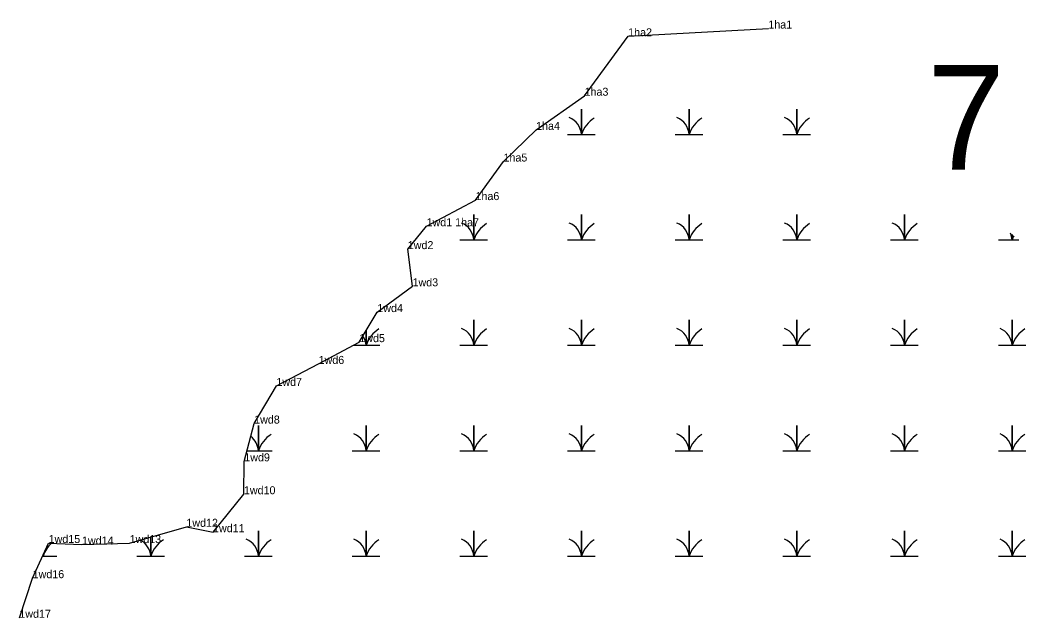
# Model space of a CAD drawing. Extents: x 2072529 to 2268796, y 436423 to 470397.
# Drawn here: x 2076164 to 2076792, y 467291 to 467665 of the extents above; entities that cross this region are included whole.
import ezdxf

# ---------------------------------------------------------------- set-up
doc = ezdxf.new("R2010")
doc.units = 0
for name, color, linetype in [('Default', 7, 'Continuous'), ('Exist Environmental Wetland Boundary', 7, 'Continuous'), ('Exist Environmental Wetland Boundary Cogo Comment', 7, 'Continuous'), ('Exist Environmental Wetland Boundary Cogo Point CELL', 7, 'Continuous'), ('Exist Hydro Swamp or Marsh', 7, 'Continuous')]:
    doc.layers.add(name, color=color, linetype=linetype)

msp = doc.modelspace()

# ---------------------------------------------------------------- linework, layer by layer
at = {"layer": 'Exist Environmental Wetland Boundary'}
msp.add_lwpolyline([(2076163.46, 467291.5), (2076171.77, 467316.2), (2076181.75, 467338.15), (2076202.59, 467337.19), (2076232.34, 467338.07), (2076267.78, 467348.26), (2076284.44, 467344.92), (2076303.72, 467368.6), (2076303.96, 467389.13), (2076310.13, 467412.7), (2076324.03, 467436.21), (2076350.37, 467449.92), (2076375.8, 467463.53), (2076387.04, 467482.3), (2076409.04, 467498.37), (2076406.07, 467521.6), (2076417.81, 467535.86), (2076448.36, 467552.18), (2076465.85, 467576.27), (2076486.23, 467596.02), (2076516.47, 467617.33), (2076543.72, 467654.42), (2076631.28, 467659.26)], dxfattribs=at)
at = {"layer": 'Exist Environmental Wetland Boundary Cogo Point CELL'}
for p, q in [((2076543.72, 467654.42), (2076543.72, 467654.42)), ((2076631.05, 467659.49), (2076631.05, 467659.49)), ((2076516.47, 467617.33), (2076516.47, 467617.33)), ((2076486.23, 467596.02), (2076486.23, 467596.02)), ((2076465.85, 467576.27), (2076465.85, 467576.27)), ((2076448.36, 467552.18), (2076448.36, 467552.18)), ((2076417.81, 467535.86), (2076417.81, 467535.86)), ((2076406.07, 467521.6), (2076406.07, 467521.6)), ((2076409.04, 467498.37), (2076409.04, 467498.37)), ((2076387.04, 467482.3), (2076387.04, 467482.3)), ((2076375.8, 467463.53), (2076375.8, 467463.53)), ((2076350.37, 467449.92), (2076350.37, 467449.92)), ((2076324.03, 467436.21), (2076324.03, 467436.21)), ((2076310.13, 467412.7), (2076310.13, 467412.7)), ((2076303.96, 467389.13), (2076303.96, 467389.13)), ((2076303.72, 467368.6), (2076303.72, 467368.6)), ((2076267.78, 467348.26), (2076267.78, 467348.26)), ((2076284.44, 467344.92), (2076284.44, 467344.92)), ((2076181.75, 467338.15), (2076181.75, 467338.15)), ((2076202.59, 467337.19), (2076202.59, 467337.19)), ((2076232.34, 467338.07), (2076232.34, 467338.07)), ((2076171.77, 467316.2), (2076171.77, 467316.2))]:
    msp.add_line(p, q, dxfattribs=at)
at = {"layer": 'Exist Hydro Swamp or Marsh'}
for points in [[(2076505.91, 467593.17), (2076514.51, 467593.17), (2076514.51, 467608.96), (2076514.51, 467593.17), (2076523.11, 467593.17)], [(2076573.16, 467593.17), (2076581.76, 467593.17), (2076581.76, 467608.96), (2076581.76, 467593.17), (2076590.36, 467593.17)], [(2076640.41, 467593.17), (2076649.01, 467593.17), (2076649.01, 467608.96), (2076649.01, 467593.17), (2076657.61, 467593.17)], [(2076438.66, 467527.37), (2076447.26, 467527.37), (2076447.26, 467543.16), (2076447.26, 467527.37), (2076455.86, 467527.37)], [(2076505.91, 467527.37), (2076514.51, 467527.37), (2076514.51, 467543.16), (2076514.51, 467527.37), (2076523.11, 467527.37)], [(2076573.16, 467527.37), (2076581.76, 467527.37), (2076581.76, 467543.16), (2076581.76, 467527.37), (2076590.36, 467527.37)], [(2076640.41, 467527.37), (2076649.01, 467527.37), (2076649.01, 467543.16), (2076649.01, 467527.37), (2076657.61, 467527.37)], [(2076707.66, 467527.37), (2076716.26, 467527.37), (2076716.26, 467543.16), (2076716.26, 467527.37), (2076724.86, 467527.37)], [(2076774.91, 467527.37), (2076783.51, 467527.37), (2076783.51, 467530.74)], [(2076783.51, 467530.74), (2076783.51, 467527.37), (2076787.65, 467527.37)], [(2076438.66, 467461.57), (2076447.26, 467461.57), (2076447.26, 467477.36), (2076447.26, 467461.57), (2076455.86, 467461.57)], [(2076505.91, 467461.57), (2076514.51, 467461.57), (2076514.51, 467477.36), (2076514.51, 467461.57), (2076523.11, 467461.57)], [(2076573.16, 467461.57), (2076581.76, 467461.57), (2076581.76, 467477.36), (2076581.76, 467461.57), (2076590.36, 467461.57)], [(2076640.41, 467461.57), (2076649.01, 467461.57), (2076649.01, 467477.36), (2076649.01, 467461.57), (2076657.61, 467461.57)], [(2076707.66, 467461.57), (2076716.26, 467461.57), (2076716.26, 467477.36), (2076716.26, 467461.57), (2076724.86, 467461.57)], [(2076774.91, 467461.57), (2076783.51, 467461.57), (2076783.51, 467477.36), (2076783.51, 467461.57), (2076792.11, 467461.57)], [(2076372.14, 467461.57), (2076380.01, 467461.57), (2076380.01, 467470.57)], [(2076380.01, 467470.57), (2076380.01, 467461.57), (2076388.61, 467461.57)], [(2076305.7, 467395.77), (2076312.76, 467395.77), (2076312.76, 467411.56), (2076312.76, 467395.77), (2076321.36, 467395.77)], [(2076371.41, 467395.77), (2076380.01, 467395.77), (2076380.01, 467411.56), (2076380.01, 467395.77), (2076388.61, 467395.77)], [(2076438.66, 467395.77), (2076447.26, 467395.77), (2076447.26, 467411.56), (2076447.26, 467395.77), (2076455.86, 467395.77)], [(2076505.91, 467395.77), (2076514.51, 467395.77), (2076514.51, 467411.56), (2076514.51, 467395.77), (2076523.11, 467395.77)], [(2076573.16, 467395.77), (2076581.76, 467395.77), (2076581.76, 467411.56), (2076581.76, 467395.77), (2076590.36, 467395.77)], [(2076640.41, 467395.77), (2076649.01, 467395.77), (2076649.01, 467411.56), (2076649.01, 467395.77), (2076657.61, 467395.77)], [(2076707.66, 467395.77), (2076716.26, 467395.77), (2076716.26, 467411.56), (2076716.26, 467395.77), (2076724.86, 467395.77)], [(2076774.91, 467395.77), (2076783.51, 467395.77), (2076783.51, 467411.56), (2076783.51, 467395.77), (2076792.11, 467395.77)], [(2076236.91, 467329.97), (2076245.51, 467329.97), (2076245.51, 467341.85)], [(2076245.51, 467341.85), (2076245.51, 467329.97), (2076254.11, 467329.97)], [(2076304.16, 467329.97), (2076312.76, 467329.97), (2076312.76, 467345.76), (2076312.76, 467329.97), (2076321.36, 467329.97)], [(2076371.41, 467329.97), (2076380.01, 467329.97), (2076380.01, 467345.76), (2076380.01, 467329.97), (2076388.61, 467329.97)], [(2076438.66, 467329.97), (2076447.26, 467329.97), (2076447.26, 467345.76), (2076447.26, 467329.97), (2076455.86, 467329.97)], [(2076505.91, 467329.97), (2076514.51, 467329.97), (2076514.51, 467345.76), (2076514.51, 467329.97), (2076523.11, 467329.97)], [(2076573.16, 467329.97), (2076581.76, 467329.97), (2076581.76, 467345.76), (2076581.76, 467329.97), (2076590.36, 467329.97)], [(2076640.41, 467329.97), (2076649.01, 467329.97), (2076649.01, 467345.76), (2076649.01, 467329.97), (2076657.61, 467329.97)], [(2076707.66, 467329.97), (2076716.26, 467329.97), (2076716.26, 467345.76), (2076716.26, 467329.97), (2076724.86, 467329.97)], [(2076774.91, 467329.97), (2076783.51, 467329.97), (2076783.51, 467345.76), (2076783.51, 467329.97), (2076792.11, 467329.97)], [(2076178.03, 467329.97), (2076178.26, 467329.97), (2076178.26, 467330.49)], [(2076178.26, 467330.49), (2076178.26, 467329.97), (2076186.86, 467329.97)]]:
    msp.add_lwpolyline(points, dxfattribs=at)
for centre, radius, start, end in [((2076502.25, 467592.29), 12.3, 4.14034, 67.53497), ((2076532.76, 467587.11), 19.22, 122.12745, 161.62219), ((2076569.5, 467592.29), 12.3, 4.14034, 67.53497), ((2076600.01, 467587.11), 19.22, 122.12745, 161.62219), ((2076636.75, 467592.29), 12.3, 4.14034, 67.53497), ((2076667.26, 467587.11), 19.22, 122.12745, 161.62219), ((2076435, 467526.49), 12.3, 4.14034, 67.53497), ((2076465.51, 467521.31), 19.22, 122.12745, 161.62219), ((2076502.25, 467526.49), 12.3, 4.14034, 67.53497), ((2076532.76, 467521.31), 19.22, 122.12745, 161.62219), ((2076569.5, 467526.49), 12.3, 4.14034, 67.53497), ((2076600.01, 467521.31), 19.22, 122.12745, 161.62219), ((2076636.75, 467526.49), 12.3, 4.14034, 67.53497), ((2076667.26, 467521.31), 19.22, 122.12745, 161.62219), ((2076704, 467526.49), 12.3, 4.14034, 67.53497), ((2076734.51, 467521.31), 19.22, 122.12745, 161.62219), ((2076771.25, 467526.49), 12.3, 4.14034, 24.68303), ((2076801.76, 467521.31), 19.22, 153.49693, 161.62219), ((2076435, 467460.69), 12.3, 4.14034, 67.53497), ((2076502.25, 467460.69), 12.3, 4.14034, 67.53497), ((2076569.5, 467460.69), 12.3, 4.14034, 67.53497), ((2076636.75, 467460.69), 12.3, 4.14034, 67.53497), ((2076704, 467460.69), 12.3, 4.14034, 67.53497), ((2076771.25, 467460.69), 12.3, 4.14034, 67.53497), ((2076367.75, 467460.69), 12.3, 4.14034, 32.81098), ((2076398.26, 467455.51), 19.22, 122.12745, 161.62219), ((2076465.51, 467455.51), 19.22, 122.12745, 161.62219), ((2076532.76, 467455.51), 19.22, 122.12745, 161.62219), ((2076600.01, 467455.51), 19.22, 122.12745, 161.62219), ((2076667.26, 467455.51), 19.22, 122.12745, 161.62219), ((2076734.51, 467455.51), 19.22, 122.12745, 161.62219), ((2076801.76, 467455.51), 19.22, 122.12745, 161.62219), ((2076300.5, 467394.89), 12.3, 4.14034, 52.31607), ((2076331.01, 467389.71), 19.22, 122.12745, 161.62219), ((2076367.75, 467394.89), 12.3, 4.14034, 67.53497), ((2076398.26, 467389.71), 19.22, 122.12745, 161.62219), ((2076435, 467394.89), 12.3, 4.14034, 67.53497), ((2076465.51, 467389.71), 19.22, 122.12745, 161.62219), ((2076502.25, 467394.89), 12.3, 4.14034, 67.53497), ((2076532.76, 467389.71), 19.22, 122.12745, 161.62219), ((2076569.5, 467394.89), 12.3, 4.14034, 67.53497), ((2076600.01, 467389.71), 19.22, 122.12745, 161.62219), ((2076636.75, 467394.89), 12.3, 4.14034, 67.53497), ((2076667.26, 467389.71), 19.22, 122.12745, 161.62219), ((2076704, 467394.89), 12.3, 4.14034, 67.53497), ((2076734.51, 467389.71), 19.22, 122.12745, 161.62219), ((2076771.25, 467394.89), 12.3, 4.14034, 67.53497), ((2076801.76, 467389.71), 19.22, 122.12745, 161.62219), ((2076233.25, 467329.09), 12.3, 4.14034, 62.26911), ((2076263.76, 467323.91), 19.22, 122.12745, 161.62219), ((2076300.5, 467329.09), 12.3, 4.14034, 67.53497), ((2076331.01, 467323.91), 19.22, 122.12745, 161.62219), ((2076367.75, 467329.09), 12.3, 4.14034, 67.53497), ((2076398.26, 467323.91), 19.22, 122.12745, 161.62219), ((2076435, 467329.09), 12.3, 4.14034, 67.53497), ((2076465.51, 467323.91), 19.22, 122.12745, 161.62219), ((2076502.25, 467329.09), 12.3, 4.14034, 67.53497), ((2076532.76, 467323.91), 19.22, 122.12745, 161.62219), ((2076569.5, 467329.09), 12.3, 4.14034, 67.53497), ((2076600.01, 467323.91), 19.22, 122.12745, 161.62219), ((2076636.75, 467329.09), 12.3, 4.14034, 67.53497), ((2076667.26, 467323.91), 19.22, 122.12745, 161.62219), ((2076704, 467329.09), 12.3, 4.14034, 67.53497), ((2076734.51, 467323.91), 19.22, 122.12745, 161.62219), ((2076771.25, 467329.09), 12.3, 4.14034, 67.53497), ((2076801.76, 467323.91), 19.22, 122.12745, 161.62219), ((2076196.51, 467323.91), 19.22, 132.59303, 161.62219), ((2076166, 467329.09), 12.3, 4.14034, 6.14798)]:
    msp.add_arc(centre, radius, start, end, dxfattribs=at)

# ---------------------------------------------------------------- texts
at = {"layer": 'Default'}
msp.add_text('7', height=65.34, dxfattribs=at).set_placement((2076730.47, 467571.16))
at = {"layer": 'Exist Environmental Wetland Boundary Cogo Comment'}
for s, p in [('1ha1', (2076631.28, 467659.26)), ('1ha2', (2076543.72, 467654.42)), ('1ha3', (2076516.47, 467617.33)), ('1ha4', (2076486.23, 467596.02)), ('1ha5', (2076465.85, 467576.27)), ('1ha6', (2076448.36, 467552.18)), ('1wd1 1ha7', (2076417.81, 467535.86)), ('1wd2', (2076406.07, 467521.6)), ('1wd3', (2076409.04, 467498.37)), ('1wd4', (2076387.04, 467482.3)), ('1wd5', (2076375.8, 467463.53)), ('1wd6', (2076350.37, 467449.92)), ('1wd7', (2076324.03, 467436.21)), ('1wd8', (2076310.13, 467412.7)), ('1wd9', (2076303.96, 467389.13)), ('1wd10', (2076303.72, 467368.6)), ('1wd12', (2076267.78, 467348.26)), ('1wd11', (2076284.44, 467344.92)), ('1wd15', (2076181.75, 467338.15)), ('1wd14', (2076202.59, 467337.19)), ('1wd13', (2076232.34, 467338.07)), ('1wd16', (2076171.77, 467316.2)), ('1wd17', (2076163.46, 467291.5))]:
    msp.add_text(s, height=5, dxfattribs=at).set_placement(p)

doc.saveas('drawing.dxf')
